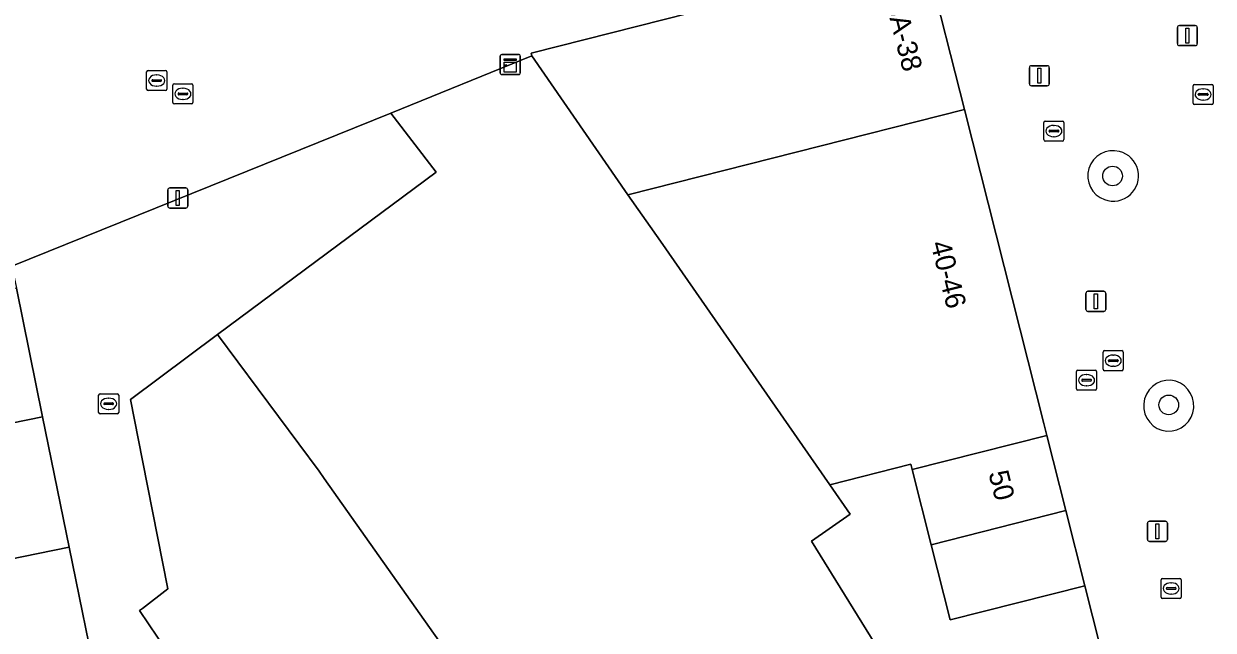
# Model space of a CAD drawing. Extents: x 161087 to 161926, y 382572 to 383873.
# Drawn here: x 161280 to 161339.1, y 383430.1 to 383460.3 of the extents above; entities that cross this region are included whole.
import ezdxf

# ---------------------------------------------------------------- set-up
doc = ezdxf.new("R2010")
doc.units = 0
for name, color, linetype in [('IMGEO_Boom', 7, 'Continuous'), ('IMGEO_Erf', 7, 'Continuous'), ('IMGEO_Groenvoorziening', 7, 'Continuous'), ('IMGEO_Kast', 7, 'Continuous'), ('IMGEO_Kolk', 7, 'Continuous'), ('IMGEO_Lichtmast', 7, 'Continuous'), ('IMGEO_Pand', 7, 'Continuous'), ('IMGEO_Pand_nummerreeks', 7, 'Continuous'), ('IMGEO_Rijbaan_lokaal_open', 7, 'Continuous'), ('IMGEO_Rioolput', 7, 'Continuous'), ('IMGEO_Voetgangersgebied_open', 7, 'Continuous')]:
    doc.layers.add(name, color=color, linetype=linetype)

msp = doc.modelspace()

# ---------------------------------------------------------------- linework, layer by layer
at = {"layer": 'IMGEO_Boom'}
for centre in [(161334.084, 383452.688), (161336.882, 383441.299)]:
    msp.add_circle(centre, 0.489, dxfattribs=at)
at = {"layer": 'IMGEO_Erf'}
msp.add_lwpolyline([(161300.471, 383452.88), (161298.208, 383455.819), (161279.377, 383448.196), (161279.598, 383447.115), (161280.905, 383440.714), (161282.23, 383434.225), (161283.705, 383426.999), (161281.073, 383426.46), (161282.28, 383420.557), (161279.094, 383417.987), (161279.445, 383417.58), (161280.227, 383416.672), (161285.524, 383420.675), (161283.192, 383423.925), (161284.548, 383425.338), (161287.507, 383428.422), (161285.724, 383431.07), (161285.865, 383431.179), (161287.119, 383432.153), (161285.863, 383438.531), (161285.264, 383441.572), (161289.598, 383444.795)], close=True, dxfattribs=at)
at = {"layer": 'IMGEO_Groenvoorziening'}
for centre, radius, start, end in [((161334.105, 383452.696), 1.253, 74.82876, 250.74709), ((161334.126, 383452.689), 1.254, 249.72878, 75.84708), ((161336.901, 383441.258), 1.271, 86.03324, 265.03104), ((161336.854, 383441.262), 1.271, 267.15924, 83.90504)]:
    msp.add_arc(centre, radius, start, end, dxfattribs=at)
at = {"layer": 'IMGEO_Kast'}
for p, q in [((161303.648, 383457.805), (161303.648, 383458.646)), ((161303.648, 383458.646), (161303.648, 383457.805)), ((161303.723, 383458.73), (161304.564, 383458.73)), ((161304.564, 383458.73), (161303.723, 383458.73)), ((161304.648, 383458.655), (161304.648, 383457.814)), ((161304.648, 383457.814), (161304.648, 383458.655)), ((161304.573, 383457.73), (161303.732, 383457.73)), ((161303.732, 383457.73), (161304.573, 383457.73))]:
    msp.add_line(p, q, dxfattribs=at)
for points in [[(161303.843, 383458.52), (161304.443, 383458.52), (161304.443, 383458.435), (161303.843, 383458.435), (161303.843, 383458.52)], [(161303.843, 383458.345), (161304.443, 383458.345), (161304.443, 383457.856), (161303.843, 383457.856), (161303.843, 383458.345)]]:
    msp.add_lwpolyline(points, dxfattribs=at)
msp.add_circle((161303.927, 383458.194), 0.0377, dxfattribs=at)
for centre, start, end in [((161303.726, 383458.652), 92.4484, 184.28452), ((161303.726, 383458.652), 92.4484, 184.28452), ((161304.57, 383458.652), 2.4484, 94.28452), ((161304.57, 383458.652), 2.4484, 94.28452), ((161303.726, 383457.808), 182.4484, 274.28452), ((161303.726, 383457.808), 182.4484, 274.28452), ((161304.57, 383457.808), 272.4484, 4.28452), ((161304.57, 383457.808), 272.4484, 4.28452)]:
    msp.add_arc(centre, 0.0779, start, end, dxfattribs=at)
at = {"layer": 'IMGEO_Kolk'}
for p, q in [((161287.376, 383456.348), (161287.376, 383457.2)), ((161287.451, 383457.274), (161288.303, 383457.274)), ((161287.635, 383456.768), (161287.635, 383456.78)), ((161287.678, 383456.817), (161288.076, 383456.817)), ((161287.864, 383457.054), (161287.889, 383457.054)), ((161288.119, 383456.78), (161288.119, 383456.768)), ((161288.377, 383457.2), (161288.377, 383456.348)), ((161338.088, 383456.319), (161338.088, 383457.171)), ((161338.163, 383457.245), (161339.015, 383457.245)), ((161338.347, 383456.739), (161338.347, 383456.751)), ((161338.39, 383456.788), (161338.788, 383456.788)), ((161338.576, 383457.025), (161338.601, 383457.025)), ((161338.831, 383456.751), (161338.831, 383456.739)), ((161339.089, 383457.171), (161339.089, 383456.319)), ((161288.303, 383456.274), (161287.451, 383456.274)), ((161288.073, 383456.731), (161287.675, 383456.731)), ((161287.887, 383456.494), (161287.862, 383456.494)), ((161339.015, 383456.245), (161338.163, 383456.245)), ((161338.785, 383456.702), (161338.387, 383456.702)), ((161338.599, 383456.465), (161338.574, 383456.465)), ((161330.669, 383454.496), (161330.669, 383455.348)), ((161330.744, 383455.422), (161331.596, 383455.422)), ((161331.157, 383455.202), (161331.182, 383455.202)), ((161331.67, 383455.348), (161331.67, 383454.496)), ((161331.596, 383454.422), (161330.744, 383454.422)), ((161330.928, 383454.916), (161330.928, 383454.928)), ((161331.366, 383454.879), (161330.968, 383454.879)), ((161330.971, 383454.965), (161331.369, 383454.965)), ((161331.18, 383454.642), (161331.155, 383454.642)), ((161331.412, 383454.928), (161331.412, 383454.916)), ((161333.619, 383443.074), (161333.619, 383443.926)), ((161333.694, 383444), (161334.546, 383444)), ((161334.107, 383443.78), (161334.132, 383443.78)), ((161334.62, 383443.926), (161334.62, 383443.074)), ((161333.878, 383443.494), (161333.878, 383443.506)), ((161334.316, 383443.457), (161333.918, 383443.457)), ((161333.921, 383443.543), (161334.319, 383443.543)), ((161334.13, 383443.22), (161334.105, 383443.22)), ((161334.362, 383443.506), (161334.362, 383443.494)), ((161334.546, 383443), (161333.694, 383443)), ((161283.685, 383440.93), (161283.685, 383441.782)), ((161283.76, 383441.856), (161284.612, 383441.856)), ((161283.987, 383441.399), (161284.385, 383441.399)), ((161284.173, 383441.636), (161284.198, 383441.636)), ((161284.686, 383441.782), (161284.686, 383440.93)), ((161284.612, 383440.856), (161283.76, 383440.856)), ((161283.944, 383441.35), (161283.944, 383441.362)), ((161284.382, 383441.313), (161283.984, 383441.313)), ((161284.196, 383441.076), (161284.171, 383441.076)), ((161284.428, 383441.362), (161284.428, 383441.35)), ((161336.499, 383431.743), (161336.499, 383432.595)), ((161336.574, 383432.669), (161337.426, 383432.669)), ((161337.5, 383432.595), (161337.5, 383431.743)), ((161336.758, 383432.163), (161336.758, 383432.175)), ((161337.196, 383432.126), (161336.798, 383432.126)), ((161336.801, 383432.212), (161337.199, 383432.212)), ((161336.987, 383432.449), (161337.012, 383432.449)), ((161337.242, 383432.175), (161337.242, 383432.163)), ((161337.426, 383431.669), (161336.574, 383431.669)), ((161337.01, 383431.889), (161336.985, 383431.889))]:
    msp.add_line(p, q, dxfattribs=at)
for points in [[(161287.376, 383456.348), (161287.376, 383457.2)], [(161287.451, 383457.274), (161288.303, 383457.274)], [(161288.377, 383457.2), (161288.377, 383456.348)], [(161338.088, 383456.319), (161338.088, 383457.171)], [(161338.163, 383457.245), (161339.015, 383457.245)], [(161339.089, 383457.171), (161339.089, 383456.319)], [(161288.303, 383456.274), (161287.451, 383456.274)], [(161339.015, 383456.245), (161338.163, 383456.245)], [(161330.669, 383454.496), (161330.669, 383455.348)], [(161330.744, 383455.422), (161331.596, 383455.422)], [(161331.67, 383455.348), (161331.67, 383454.496)], [(161331.596, 383454.422), (161330.744, 383454.422)], [(161333.619, 383443.074), (161333.619, 383443.926)], [(161333.694, 383444), (161334.546, 383444)], [(161334.62, 383443.926), (161334.62, 383443.074)], [(161334.546, 383443), (161333.694, 383443)], [(161283.685, 383440.93), (161283.685, 383441.782)], [(161283.76, 383441.856), (161284.612, 383441.856)], [(161284.686, 383441.782), (161284.686, 383440.93)], [(161284.612, 383440.856), (161283.76, 383440.856)], [(161336.499, 383431.743), (161336.499, 383432.595)], [(161336.574, 383432.669), (161337.426, 383432.669)], [(161337.5, 383432.595), (161337.5, 383431.743)], [(161337.426, 383431.669), (161336.574, 383431.669)]]:
    msp.add_lwpolyline(points, dxfattribs=at)
for centre, radius, start, end in [((161287.453, 383457.198), 0.0765, 91.55205, 178.44795), ((161287.453, 383457.198), 0.0765, 91.55205, 178.44795), ((161287.675, 383456.777), 0.0403, 85.87752, 175.75265), ((161287.672, 383456.767), 0.0366, 178.93798, 274.71019), ((161288.076, 383456.774), 0.043, 264.86636, 352.45326), ((161288.08, 383456.779), 0.0386, 1.73085, 96.63898), ((161288.301, 383457.198), 0.0765, 1.55205, 88.44795), ((161288.301, 383457.198), 0.0765, 1.55205, 88.44795), ((161338.165, 383457.169), 0.0765, 91.55205, 178.44795), ((161338.165, 383457.169), 0.0765, 91.55205, 178.44795), ((161338.387, 383456.748), 0.0403, 85.87752, 175.75265), ((161338.792, 383456.75), 0.0386, 1.73085, 96.63898), ((161339.013, 383457.169), 0.0765, 1.55205, 88.44795), ((161339.013, 383457.169), 0.0765, 1.55205, 88.44795), ((161287.453, 383456.35), 0.0765, 181.55205, 268.44795), ((161287.453, 383456.35), 0.0765, 181.55205, 268.44795), ((161288.301, 383456.35), 0.0765, 271.55205, 358.44795), ((161288.301, 383456.35), 0.0765, 271.55205, 358.44795), ((161338.165, 383456.321), 0.0765, 181.55205, 268.44795), ((161338.165, 383456.321), 0.0765, 181.55205, 268.44795), ((161338.384, 383456.738), 0.0366, 178.93798, 274.71019), ((161338.788, 383456.745), 0.043, 264.86636, 352.45326), ((161339.013, 383456.321), 0.0765, 271.55205, 358.44795), ((161339.013, 383456.321), 0.0765, 271.55205, 358.44795), ((161330.746, 383455.346), 0.0765, 91.55205, 178.44795), ((161330.746, 383455.346), 0.0765, 91.55205, 178.44795), ((161331.594, 383455.346), 0.0765, 1.55205, 88.44795), ((161331.594, 383455.346), 0.0765, 1.55205, 88.44795), ((161330.746, 383454.498), 0.0765, 181.55205, 268.44795), ((161330.746, 383454.498), 0.0765, 181.55205, 268.44795), ((161330.968, 383454.925), 0.0403, 85.87752, 175.75265), ((161330.965, 383454.915), 0.0366, 178.93798, 274.71019), ((161331.369, 383454.922), 0.043, 264.86636, 352.45326), ((161331.373, 383454.927), 0.0386, 1.73085, 96.63898), ((161331.594, 383454.498), 0.0765, 271.55205, 358.44795), ((161331.594, 383454.498), 0.0765, 271.55205, 358.44795), ((161333.696, 383443.924), 0.0765, 91.55205, 178.44795), ((161333.696, 383443.924), 0.0765, 91.55205, 178.44795), ((161334.544, 383443.924), 0.0765, 1.55205, 88.44795), ((161334.544, 383443.924), 0.0765, 1.55205, 88.44795), ((161333.918, 383443.503), 0.0403, 85.87752, 175.75265), ((161333.915, 383443.493), 0.0366, 178.93798, 274.71019), ((161334.319, 383443.5), 0.043, 264.86636, 352.45326), ((161334.323, 383443.505), 0.0386, 1.73085, 96.63898), ((161333.696, 383443.076), 0.0765, 181.55205, 268.44795), ((161333.696, 383443.076), 0.0765, 181.55205, 268.44795), ((161334.544, 383443.076), 0.0765, 271.55205, 358.44795), ((161334.544, 383443.076), 0.0765, 271.55205, 358.44795), ((161283.762, 383441.78), 0.0765, 91.55205, 178.44795), ((161283.762, 383441.78), 0.0765, 91.55205, 178.44795), ((161283.984, 383441.359), 0.0403, 85.87752, 175.75265), ((161284.389, 383441.361), 0.0386, 1.73085, 96.63898), ((161284.61, 383441.78), 0.0765, 1.55205, 88.44795), ((161284.61, 383441.78), 0.0765, 1.55205, 88.44795), ((161283.762, 383440.932), 0.0765, 181.55205, 268.44795), ((161283.762, 383440.932), 0.0765, 181.55205, 268.44795), ((161283.981, 383441.349), 0.0366, 178.93798, 274.71019), ((161284.385, 383441.356), 0.043, 264.86636, 352.45326), ((161284.61, 383440.932), 0.0765, 271.55205, 358.44795), ((161284.61, 383440.932), 0.0765, 271.55205, 358.44795), ((161336.576, 383432.593), 0.0765, 91.55205, 178.44795), ((161336.576, 383432.593), 0.0765, 91.55205, 178.44795), ((161337.424, 383432.593), 0.0765, 1.55205, 88.44795), ((161337.424, 383432.593), 0.0765, 1.55205, 88.44795), ((161336.798, 383432.172), 0.0403, 85.87752, 175.75265), ((161336.795, 383432.162), 0.0366, 178.93798, 274.71019), ((161337.199, 383432.169), 0.043, 264.86636, 352.45326), ((161337.203, 383432.174), 0.0386, 1.73085, 96.63898), ((161336.576, 383431.745), 0.0765, 181.55205, 268.44795), ((161336.576, 383431.745), 0.0765, 181.55205, 268.44795), ((161337.424, 383431.745), 0.0765, 271.55205, 358.44795), ((161337.424, 383431.745), 0.0765, 271.55205, 358.44795)]:
    msp.add_arc(centre, radius, start, end, dxfattribs=at)
for centre, major_axis, ratio, start_param, end_param in [((161287.863, 383456.774), (-0.387, 0.002), 0.722429, 4.712389, 7.853982), ((161287.888, 383456.774), (-0.39, 0.002), 0.717154, 1.570796, 4.712389), ((161338.575, 383456.745), (-0.387, 0.002), 0.722429, 4.712389, 7.853982), ((161338.6, 383456.745), (-0.39, 0.002), 0.717154, 1.570796, 4.712389), ((161331.156, 383454.922), (-0.387, 0.002), 0.722429, 4.712389, 7.853982), ((161331.181, 383454.922), (-0.39, 0.002), 0.717154, 1.570796, 4.712389), ((161334.106, 383443.5), (-0.387, 0.002), 0.722429, 4.712389, 7.853982), ((161334.131, 383443.5), (-0.39, 0.002), 0.717154, 1.570796, 4.712389), ((161284.172, 383441.356), (-0.387, 0.002), 0.722429, 4.712389, 7.853982), ((161284.197, 383441.356), (-0.39, 0.002), 0.717154, 1.570796, 4.712389), ((161336.986, 383432.169), (-0.387, 0.002), 0.722429, 4.712389, 7.853982), ((161337.011, 383432.169), (-0.39, 0.002), 0.717154, 1.570796, 4.712389)]:
    msp.add_ellipse(centre, major_axis=major_axis, ratio=ratio, start_param=start_param, end_param=end_param, dxfattribs=at)
at = {"layer": 'IMGEO_Lichtmast'}
for p, q in [((161337.308, 383459.274), (161337.308, 383460.074)), ((161337.308, 383460.074), (161337.308, 383459.274)), ((161337.408, 383460.174), (161338.198, 383460.174)), ((161338.198, 383460.174), (161337.408, 383460.174)), ((161338.298, 383460.074), (161338.298, 383459.274)), ((161338.298, 383459.274), (161338.298, 383460.074)), ((161338.198, 383459.174), (161337.408, 383459.174)), ((161337.408, 383459.174), (161338.198, 383459.174)), ((161329.95, 383457.276), (161329.95, 383458.076)), ((161329.95, 383458.076), (161329.95, 383457.276)), ((161330.05, 383458.176), (161330.84, 383458.176)), ((161330.84, 383458.176), (161330.05, 383458.176)), ((161330.94, 383458.076), (161330.94, 383457.276)), ((161330.94, 383457.276), (161330.94, 383458.076)), ((161330.84, 383457.176), (161330.05, 383457.176)), ((161330.05, 383457.176), (161330.84, 383457.176)), ((161287.225, 383452.093), (161288.015, 383452.093)), ((161288.015, 383452.093), (161287.225, 383452.093)), ((161287.125, 383451.193), (161287.125, 383451.993)), ((161287.125, 383451.993), (161287.125, 383451.193)), ((161288.115, 383451.993), (161288.115, 383451.193)), ((161288.115, 383451.193), (161288.115, 383451.993)), ((161288.015, 383451.093), (161287.225, 383451.093)), ((161287.225, 383451.093), (161288.015, 383451.093)), ((161332.76, 383446.051), (161332.76, 383446.851)), ((161332.76, 383446.851), (161332.76, 383446.051)), ((161332.86, 383446.951), (161333.65, 383446.951)), ((161333.65, 383446.951), (161332.86, 383446.951)), ((161333.75, 383446.851), (161333.75, 383446.051)), ((161333.75, 383446.051), (161333.75, 383446.851)), ((161333.65, 383445.951), (161332.86, 383445.951)), ((161332.86, 383445.951), (161333.65, 383445.951)), ((161335.922, 383435.51), (161336.712, 383435.51)), ((161336.712, 383435.51), (161335.922, 383435.51)), ((161335.822, 383434.61), (161335.822, 383435.41)), ((161335.822, 383435.41), (161335.822, 383434.61)), ((161336.812, 383435.41), (161336.812, 383434.61)), ((161336.812, 383434.61), (161336.812, 383435.41)), ((161336.712, 383434.51), (161335.922, 383434.51)), ((161335.922, 383434.51), (161336.712, 383434.51))]:
    msp.add_line(p, q, dxfattribs=at)
for points in [[(161337.728, 383460.049), (161337.878, 383460.049), (161337.878, 383459.299), (161337.728, 383459.299), (161337.728, 383460.049)], [(161330.37, 383458.051), (161330.52, 383458.051), (161330.52, 383457.301), (161330.37, 383457.301), (161330.37, 383458.051)], [(161287.545, 383451.968), (161287.695, 383451.968), (161287.695, 383451.218), (161287.545, 383451.218), (161287.545, 383451.968)], [(161333.18, 383446.826), (161333.33, 383446.826), (161333.33, 383446.076), (161333.18, 383446.076), (161333.18, 383446.826)], [(161336.242, 383435.385), (161336.392, 383435.385), (161336.392, 383434.635), (161336.242, 383434.635), (161336.242, 383435.385)]]:
    msp.add_lwpolyline(points, dxfattribs=at)
for centre, start, end in [((161337.408, 383460.074), 90, 180), ((161337.408, 383460.074), 90, 180), ((161338.198, 383460.074), 0, 90), ((161338.198, 383460.074), 360, 90), ((161337.408, 383459.274), 180, 270), ((161337.408, 383459.274), 180, 270), ((161338.198, 383459.274), 270, 0), ((161338.198, 383459.274), 270, 0), ((161330.05, 383458.076), 90, 180), ((161330.05, 383458.076), 90, 180), ((161330.84, 383458.076), 0, 90), ((161330.84, 383458.076), 360, 90), ((161330.05, 383457.276), 180, 270), ((161330.05, 383457.276), 180, 270), ((161330.84, 383457.276), 270, 0), ((161330.84, 383457.276), 270, 0), ((161287.225, 383451.993), 90, 180), ((161287.225, 383451.993), 90, 180), ((161288.015, 383451.993), 0, 90), ((161288.015, 383451.993), 360, 90), ((161287.225, 383451.193), 180, 270), ((161287.225, 383451.193), 180, 270), ((161288.015, 383451.193), 270, 0), ((161288.015, 383451.193), 270, 0), ((161332.86, 383446.851), 90, 180), ((161332.86, 383446.851), 90, 180), ((161333.65, 383446.851), 0, 90), ((161333.65, 383446.851), 360, 90), ((161332.86, 383446.051), 180, 270), ((161332.86, 383446.051), 180, 270), ((161333.65, 383446.051), 270, 0), ((161333.65, 383446.051), 270, 0), ((161335.922, 383435.41), 90, 180), ((161335.922, 383435.41), 90, 180), ((161336.712, 383435.41), 0, 90), ((161336.712, 383435.41), 360, 90), ((161335.922, 383434.61), 180, 270), ((161335.922, 383434.61), 180, 270), ((161336.712, 383434.61), 270, 0), ((161336.712, 383434.61), 270, 0)]:
    msp.add_arc(centre, 0.1, start, end, dxfattribs=at)
at = {"layer": 'IMGEO_Pand'}
for points in [[(161324.859, 383463.379), (161323.067, 383462.923), (161322.064, 383462.668), (161321.965, 383463.062), (161319.113, 383462.337), (161314.091, 383461.061), (161313.115, 383460.813), (161305.187, 383458.799), (161305.221, 383458.664), (161309.989, 383451.753), (161326.724, 383455.995)], [(161331.516, 383414.752), (161324.913, 383424.684), (161325.116, 383424.819), (161319.128, 383434.527), (161321.046, 383435.859), (161320.027, 383437.327), (161311.618, 383449.439), (161309.989, 383451.753), (161305.221, 383458.664), (161298.208, 383455.819), (161300.471, 383452.88), (161289.598, 383444.795), (161294.652, 383438), (161294.901, 383437.644), (161305.363, 383422.807), (161307.153, 383424.079), (161308.109, 383422.724), (161308.403, 383422.934), (161319.736, 383406.419)], [(161309.989, 383451.753), (161311.618, 383449.439), (161320.027, 383437.327), (161324.056, 383438.345), (161324.12, 383438.091), (161330.818, 383439.784), (161330.669, 383440.377), (161326.724, 383455.995)], [(161279.598, 383447.115), (161259.879, 383443.081), (161261.187, 383436.681), (161280.905, 383440.714)], [(161280.905, 383440.714), (161261.187, 383436.681), (161262.513, 383430.191), (161282.23, 383434.225)], [(161325.066, 383434.347), (161331.764, 383436.04), (161330.818, 383439.784), (161324.12, 383438.091)], [(161325.066, 383434.347), (161324.12, 383438.091), (161324.056, 383438.345), (161320.027, 383437.327), (161321.046, 383435.859), (161319.128, 383434.527), (161325.116, 383424.819), (161324.913, 383424.684), (161331.516, 383414.752), (161336.288, 383418.128), (161334.217, 383426.327), (161332.71, 383432.295), (161326.012, 383430.603)], [(161325.066, 383434.347), (161326.012, 383430.603), (161332.71, 383432.295), (161331.764, 383436.04)], [(161282.23, 383434.225), (161262.513, 383430.191), (161263.989, 383422.964), (161281.073, 383426.46), (161283.705, 383426.999)]]:
    msp.add_lwpolyline(points, close=True, dxfattribs=at)
msp.add_lwpolyline([(161305.363, 383422.807), (161294.901, 383437.644), (161294.652, 383438), (161289.598, 383444.795), (161285.264, 383441.572), (161285.863, 383438.531), (161287.119, 383432.153), (161285.865, 383431.179), (161285.724, 383431.07), (161287.507, 383428.422)], dxfattribs=at)
at = {"layer": 'IMGEO_Rijbaan_lokaal_open'}
msp.add_lwpolyline([(161279.377, 383448.196), (161298.208, 383455.819), (161305.221, 383458.664), (161305.187, 383458.799), (161313.115, 383460.813), (161314.091, 383461.061), (161312.55, 383467.144), (161311.57, 383466.896), (161310.748, 383466.688), (161303.062, 383464.74), (161302.848, 383464.686), (161294.24, 383462.504), (161293.054, 383467.187), (161292.182, 383470.647), (161290.099, 383478.916), (161288.127, 383486.743), (161286.166, 383494.524)], dxfattribs=at)
at = {"layer": 'IMGEO_Rioolput'}
for p, q in [((161286.149, 383457.937), (161287.001, 383457.937)), ((161286.074, 383457.011), (161286.074, 383457.863)), ((161286.333, 383457.431), (161286.333, 383457.443)), ((161286.771, 383457.394), (161286.373, 383457.394)), ((161286.376, 383457.48), (161286.774, 383457.48)), ((161286.562, 383457.717), (161286.587, 383457.717)), ((161286.817, 383457.443), (161286.817, 383457.431)), ((161287.075, 383457.863), (161287.075, 383457.011)), ((161287.001, 383456.937), (161286.149, 383456.937)), ((161286.585, 383457.157), (161286.56, 383457.157)), ((161332.293, 383442.104), (161332.293, 383442.956)), ((161332.368, 383443.03), (161333.22, 383443.03)), ((161332.595, 383442.573), (161332.993, 383442.573)), ((161332.781, 383442.81), (161332.806, 383442.81)), ((161333.294, 383442.956), (161333.294, 383442.104)), ((161333.22, 383442.03), (161332.368, 383442.03)), ((161332.552, 383442.524), (161332.552, 383442.536)), ((161332.99, 383442.487), (161332.592, 383442.487)), ((161332.804, 383442.25), (161332.779, 383442.25)), ((161333.036, 383442.536), (161333.036, 383442.524))]:
    msp.add_line(p, q, dxfattribs=at)
for points in [[(161286.149, 383457.937), (161287.001, 383457.937)], [(161286.074, 383457.011), (161286.074, 383457.863)], [(161287.075, 383457.863), (161287.075, 383457.011)], [(161287.001, 383456.937), (161286.149, 383456.937)], [(161332.293, 383442.104), (161332.293, 383442.956)], [(161332.368, 383443.03), (161333.22, 383443.03)], [(161333.294, 383442.956), (161333.294, 383442.104)], [(161333.22, 383442.03), (161332.368, 383442.03)]]:
    msp.add_lwpolyline(points, dxfattribs=at)
for centre, radius, start, end in [((161286.151, 383457.861), 0.0765, 91.55205, 178.44795), ((161286.151, 383457.861), 0.0765, 91.55205, 178.44795), ((161286.999, 383457.861), 0.0765, 1.55205, 88.44795), ((161286.999, 383457.861), 0.0765, 1.55205, 88.44795), ((161286.373, 383457.44), 0.0403, 85.87752, 175.75265), ((161286.37, 383457.43), 0.0366, 178.93798, 274.71019), ((161286.774, 383457.437), 0.043, 264.86636, 352.45326), ((161286.778, 383457.442), 0.0386, 1.73085, 96.63898), ((161286.151, 383457.013), 0.0765, 181.55205, 268.44795), ((161286.151, 383457.013), 0.0765, 181.55205, 268.44795), ((161286.999, 383457.013), 0.0765, 271.55205, 358.44795), ((161286.999, 383457.013), 0.0765, 271.55205, 358.44795), ((161332.37, 383442.954), 0.0765, 91.55205, 178.44795), ((161332.37, 383442.954), 0.0765, 91.55205, 178.44795), ((161332.592, 383442.533), 0.0403, 85.87752, 175.75265), ((161332.997, 383442.535), 0.0386, 1.73085, 96.63898), ((161333.218, 383442.954), 0.0765, 1.55205, 88.44795), ((161333.218, 383442.954), 0.0765, 1.55205, 88.44795), ((161332.37, 383442.106), 0.0765, 181.55205, 268.44795), ((161332.37, 383442.106), 0.0765, 181.55205, 268.44795), ((161332.589, 383442.523), 0.0366, 178.93798, 274.71019), ((161332.993, 383442.53), 0.043, 264.86636, 352.45326), ((161333.218, 383442.106), 0.0765, 271.55205, 358.44795), ((161333.218, 383442.106), 0.0765, 271.55205, 358.44795)]:
    msp.add_arc(centre, radius, start, end, dxfattribs=at)
for centre, major_axis, ratio, start_param, end_param in [((161286.561, 383457.437), (-0.387, 0.002), 0.722429, 4.712389, 7.853982), ((161286.586, 383457.437), (-0.39, 0.002), 0.717154, 1.570796, 4.712389), ((161332.78, 383442.53), (-0.387, 0.002), 0.722429, 4.712389, 7.853982), ((161332.805, 383442.53), (-0.39, 0.002), 0.717154, 1.570796, 4.712389)]:
    msp.add_ellipse(centre, major_axis=major_axis, ratio=ratio, start_param=start_param, end_param=end_param, dxfattribs=at)
at = {"layer": 'IMGEO_Voetgangersgebied_open'}
msp.add_lwpolyline([(161315.431, 383500), (161317.024, 383493.777), (161318.997, 383486.067), (161321.084, 383477.913), (161323.153, 383469.832), (161324.763, 383463.763), (161322.968, 383463.314), (161323.067, 383462.923), (161324.859, 383463.379), (161326.724, 383455.995), (161330.669, 383440.377), (161330.818, 383439.784), (161331.764, 383436.04), (161332.71, 383432.295), (161334.217, 383426.327)], dxfattribs=at)
for centre, radius, start, end in [((161334.105, 383452.696), 1.253, 74.82876, 250.74709), ((161334.126, 383452.689), 1.254, 249.72878, 75.84708), ((161336.901, 383441.258), 1.271, 86.03324, 265.03104), ((161336.854, 383441.262), 1.271, 267.15924, 83.90504)]:
    msp.add_arc(centre, radius, start, end, dxfattribs=at)

# ---------------------------------------------------------------- texts
at = {"layer": 'IMGEO_Pand_nummerreeks'}
for s, rotation, p in [('36A-38', 284.17477, (161322.63, 383461.995)), ('40-46', 284.20223, (161325.033, 383449.333)), ('50', 284.17469, (161327.91, 383437.907))]:
    msp.add_text(s, height=1, rotation=rotation, dxfattribs=at).set_placement(p)

doc.saveas('drawing.dxf')
